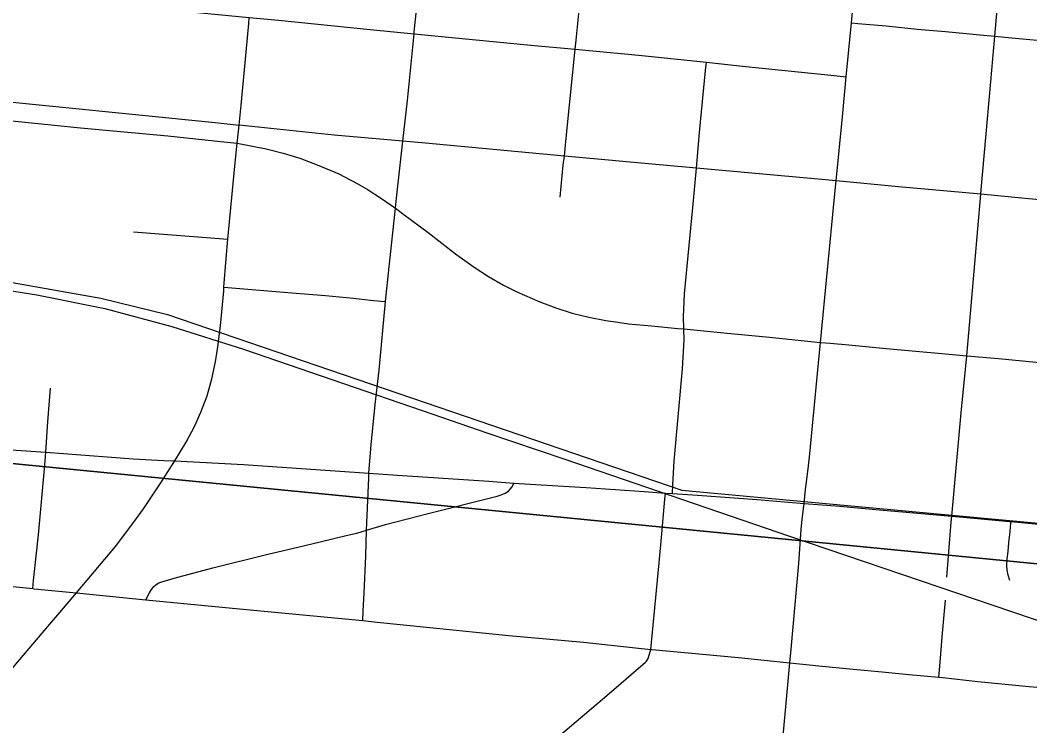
# Model space of a CAD drawing. Extents: x 0 to 34, y 0 to 22.
# Drawn here: x 8.075 to 8.619, y 19.478 to 19.859 of the extents above; entities that cross this region are included whole.
import ezdxf

# ---------------------------------------------------------------- set-up
doc = ezdxf.new("R2010")
doc.units = 0
for name, color, linetype in [('GM_X_City_Street', 7, 'Continuous'), ('GM_X_Corporation', 7, 'Continuous'), ('GM_X_County_Road', 7, 'Continuous'), ('GM_X_Rail_Line', 7, 'Continuous'), ('GM_X_State_Route', 7, 'Continuous'), ('GM_X_US_Route', 7, 'Continuous')]:
    doc.layers.add(name, color=color, linetype=linetype)

msp = doc.modelspace()

# ---------------------------------------------------------------- linework, layer by layer
at = {"layer": 'GM_X_City_Street'}
msp.add_line((8.13607, 19.74498), (8.18704, 19.74106), dxfattribs=at)
for points in [[(8.26308, 19.61471), (8.26422, 19.63015), (8.26641, 19.65182), (8.26848, 19.67036), (8.27202, 19.70743), (8.27393, 19.72612), (8.27729, 19.75778), (8.27786, 19.76325), (8.28137, 19.79395), (8.28386, 19.8158), (8.28736, 19.85178), (8.28746, 19.85299), (8.29378, 19.91172), (8.29524, 19.92516), (8.29839, 19.95501), (8.30294, 19.99463), (8.30587, 20.02011), (8.30633, 20.02432)], [(8.57731, 19.59163), (8.58248, 19.64735), (8.58543, 19.67818), (8.58658, 19.6905), (8.59307, 19.76527), (8.59326, 19.7676), (8.5984, 19.82621), (8.60053, 19.85058), (8.60541, 19.90641), (8.60636, 19.91561), (8.61066, 19.9588), (8.61286, 19.98199), (8.61294, 19.98345), (8.61399, 19.99259), (8.61658, 20.0189), (8.61678, 20.02124)], [(8.4977, 19.59848), (8.49855, 19.60595), (8.49918, 19.61139), (8.50002, 19.61876), (8.50076, 19.62521), (8.50497, 19.66851), (8.5066, 19.68532), (8.51406, 19.76377), (8.51496, 19.77249), (8.51841, 19.80703), (8.52045, 19.82859), (8.5232, 19.85778), (8.52628, 19.89033), (8.52734, 19.902), (8.52927, 19.9231), (8.53105, 19.94298), (8.53354, 19.97188), (8.53482, 19.98675)], [(8.04788, 19.87546), (8.09736, 19.87049), (8.11099, 19.86921), (8.12329, 19.86801), (8.14657, 19.8657), (8.15563, 19.86472), (8.19842, 19.86066), (8.2143, 19.85918), (8.26371, 19.85411), (8.28736, 19.85178), (8.35033, 19.84569), (8.37434, 19.8435), (8.38748, 19.8423), (8.40283, 19.84079), (8.41199, 19.83992), (8.44507, 19.8365), (8.46447, 19.83449), (8.51393, 19.82928), (8.52045, 19.82859)], [(8.36617, 19.76377), (8.36787, 19.7809), (8.36846, 19.78593), (8.36929, 19.7937), (8.3713, 19.81507), (8.37434, 19.8435), (8.37483, 19.8484), (8.37652, 19.86646)], [(8.5232, 19.85778), (8.52665, 19.85748), (8.54201, 19.85615), (8.55862, 19.85444), (8.57395, 19.85305), (8.5945, 19.85109), (8.60053, 19.85058), (8.60784, 19.84991), (8.66422, 19.84461), (8.67912, 19.84327), (8.69783, 19.84157), (8.73197, 19.83858), (8.75987, 19.83543), (8.76532, 19.83476), (8.76995, 19.83419), (8.77723, 19.8333), (8.80117, 19.83089), (8.84042, 19.82758), (8.84939, 19.82678)], [(8.42672, 19.60381), (8.42697, 19.60856), (8.42765, 19.62133), (8.43206, 19.6711), (8.433, 19.68666), (8.43293, 19.6926), (8.43264, 19.69912), (8.43318, 19.71157), (8.43778, 19.75816), (8.43961, 19.77939), (8.44126, 19.79859), (8.44462, 19.83201), (8.44507, 19.8365)], [(8.18487, 19.71515), (8.18905, 19.71481), (8.2214, 19.71216), (8.23969, 19.71065), (8.25472, 19.70922), (8.26384, 19.70817), (8.26944, 19.70766), (8.27202, 19.70743)], [(8.08883, 19.62603), (8.08987, 19.64257), (8.09125, 19.66066)], [(8.08173, 19.55248), (8.08221, 19.55694), (8.08481, 19.58148), (8.08781, 19.61318), (8.08846, 19.62137), (8.08883, 19.62603)], [(8.25971, 19.5352), (8.25999, 19.54043), (8.26051, 19.55009), (8.26137, 19.57022), (8.26172, 19.58394), (8.2619, 19.58791), (8.26297, 19.61225), (8.26308, 19.61471)], [(8.26172, 19.58394), (8.27202, 19.58704), (8.2942, 19.59285), (8.3322, 19.60246), (8.33441, 19.60314), (8.33654, 19.60399), (8.33824, 19.60512), (8.33924, 19.60611), (8.34023, 19.60739), (8.34121, 19.60943)], [(8.41504, 19.51969), (8.41539, 19.52338), (8.41951, 19.56641), (8.42095, 19.58212), (8.42152, 19.58826), (8.42269, 19.60075), (8.423, 19.60407)], [(8.4848, 19.45519), (8.49004, 19.51239), (8.49072, 19.51989), (8.4949, 19.56612), (8.49623, 19.58444), (8.49669, 19.59001), (8.4977, 19.59848)], [(8.57462, 19.55863), (8.57702, 19.58839), (8.57731, 19.59163)], [(8.60872, 19.55686), (8.60775, 19.55969), (8.60721, 19.56264), (8.60701, 19.56492), (8.60728, 19.56867), (8.60754, 19.5711), (8.60793, 19.57445), (8.6082, 19.57748), (8.60852, 19.58024), (8.60885, 19.58307), (8.60912, 19.58603), (8.60935, 19.58865)], [(7.6909, 19.58059), (7.71207, 19.57938), (7.76442, 19.57589), (7.78256, 19.57468), (7.81963, 19.57236), (7.84966, 19.57026), (7.85323, 19.57001), (7.88961, 19.56789), (7.91418, 19.56636), (7.92053, 19.56595), (7.98845, 19.56148), (8.01316, 19.55932), (8.08173, 19.55248), (8.08253, 19.5524), (8.10541, 19.55013)], [(8.14278, 19.54648), (8.14475, 19.55019), (8.1457, 19.55198), (8.14706, 19.55363), (8.14838, 19.55478), (8.14973, 19.55562), (8.15135, 19.55618), (8.15798, 19.55806), (8.17884, 19.56379), (8.20852, 19.57105), (8.2247, 19.57488), (8.23672, 19.57773), (8.25081, 19.58107), (8.25651, 19.58242), (8.26172, 19.58394)], [(8.57036, 19.50466), (8.57092, 19.51057), (8.57244, 19.5284), (8.57392, 19.54627)], [(8.36061, 19.4688), (8.37713, 19.4828), (8.39128, 19.49488), (8.41223, 19.51278), (8.41274, 19.51331), (8.41313, 19.51382), (8.41356, 19.51482), (8.41504, 19.51969)]]:
    msp.add_lwpolyline(points, dxfattribs=at)
at = {"layer": 'GM_X_Corporation'}
for points in [[(8.84939, 19.54367), (8.84939, 20.54888), (8.08658, 20.62681), (8.00052, 19.62676)], [(8.84939, 18.54746), (8.84939, 19.54367), (8.00052, 19.62676), (7.91015, 18.64382)]]:
    msp.add_lwpolyline(points, close=True, dxfattribs=at)
at = {"layer": 'GM_X_County_Road'}
for p, q in [((8.423, 19.60407), (8.42672, 19.60381)), ((8.09638, 19.53955), (8.10541, 19.55013)), ((8.10541, 19.55013), (8.14278, 19.54648)), ((8.08993, 19.53199), (8.09638, 19.53955))]:
    msp.add_line(p, q, dxfattribs=at)
for points in [[(8.19198, 19.7929), (8.193, 19.80249), (8.19412, 19.81343), (8.19692, 19.84203), (8.19823, 19.85749), (8.19842, 19.86066)], [(8.18704, 19.74106), (8.19067, 19.78038), (8.19198, 19.7929)], [(8.18487, 19.71515), (8.18607, 19.73057), (8.18704, 19.74106)], [(8.15844, 19.62141), (8.16441, 19.63147), (8.16907, 19.64028), (8.17245, 19.64773), (8.17575, 19.65645), (8.17838, 19.66568), (8.18033, 19.67482), (8.18159, 19.68295), (8.18304, 19.69421), (8.18473, 19.71326), (8.18487, 19.71515)], [(8.00166, 19.63192), (8.0454, 19.62885), (8.07287, 19.62713), (8.08883, 19.62603)], [(8.08883, 19.62603), (8.09842, 19.62537), (8.13586, 19.62255), (8.15251, 19.6217), (8.15844, 19.62141)], [(8.10541, 19.55013), (8.12645, 19.57517), (8.13572, 19.58762), (8.14155, 19.59546), (8.15086, 19.60959), (8.15432, 19.61505), (8.15844, 19.62141)], [(8.15844, 19.62141), (8.19533, 19.61938), (8.26308, 19.61471)], [(8.26308, 19.61471), (8.27848, 19.61365), (8.32773, 19.61039), (8.34121, 19.60943)], [(8.34121, 19.60943), (8.34975, 19.60888), (8.38026, 19.60697), (8.41151, 19.60485), (8.423, 19.60407)], [(8.42672, 19.60381), (8.44023, 19.60291), (8.47247, 19.60053), (8.4977, 19.59848)], [(8.4977, 19.59848), (8.51705, 19.59692), (8.5383, 19.59493), (8.57731, 19.59163)], [(8.57731, 19.59163), (8.58356, 19.5911), (8.60857, 19.58872), (8.60935, 19.58865)], [(8.60935, 19.58865), (8.63148, 19.58652), (8.6558, 19.58428)], [(8.14278, 19.54648), (8.19329, 19.54155), (8.25971, 19.5352)], [(7.997, 19.40009), (8.02079, 19.43767), (8.03066, 19.45361), (8.04266, 19.47186), (8.04923, 19.48156), (8.06025, 19.49635), (8.06863, 19.50704), (8.08993, 19.53199)], [(8.25971, 19.5352), (8.26744, 19.53446), (8.33855, 19.52728), (8.3788, 19.52358), (8.41504, 19.51969)], [(8.41504, 19.51969), (8.41586, 19.51957), (8.46231, 19.51534), (8.49004, 19.51239)], [(8.49004, 19.51239), (8.50561, 19.51077), (8.52427, 19.50901), (8.53984, 19.50754), (8.55416, 19.50619), (8.57036, 19.50466)], [(8.57036, 19.50466), (8.57257, 19.50445), (8.59134, 19.50244), (8.61916, 19.4997), (8.64804, 19.49712)]]:
    msp.add_lwpolyline(points, dxfattribs=at)
at = {"layer": 'GM_X_Rail_Line'}
for points in [[(6.49404, 19.53075), (6.54586, 19.55038), (6.58368, 19.56862), (6.85677, 19.5953), (7.4786, 19.63746), (7.52247, 19.64761), (7.56455, 19.65381), (7.67346, 19.65135), (7.70398, 19.6675), (7.78072, 19.69476), (7.84922, 19.71332), (7.8975, 19.72324), (7.94081, 19.72696), (7.9728, 19.72642), (8.01023, 19.72509), (8.06456, 19.71873), (8.1184, 19.70918), (8.15442, 19.70042), (8.43186, 19.60569), (8.84939, 19.56695)], [(8.05448, 19.71572), (8.0839, 19.71107), (8.12056, 19.70356), (8.15678, 19.6939), (8.19532, 19.68165), (8.29742, 19.64663), (8.32671, 19.63648), (8.36815, 19.62253), (8.48993, 19.58077), (8.69067, 19.51256)]]:
    msp.add_lwpolyline(points, dxfattribs=at)
at = {"layer": 'GM_X_State_Route'}
for points in [[(8.01784, 19.81018), (8.0492, 19.80708), (8.10743, 19.80106), (8.15451, 19.79681), (8.18481, 19.79366), (8.19198, 19.7929)], [(8.28137, 19.79395), (8.24435, 19.79718), (8.193, 19.80249)], [(8.19198, 19.7929), (8.20756, 19.78981), (8.21676, 19.78753), (8.22579, 19.78475), (8.23522, 19.78123), (8.24683, 19.77633), (8.25667, 19.77116), (8.26259, 19.76771), (8.26934, 19.76344), (8.27729, 19.75778)], [(8.36846, 19.78593), (8.29353, 19.79288), (8.28137, 19.79395)], [(8.43961, 19.77939), (8.42173, 19.78099), (8.36846, 19.78593)], [(8.51496, 19.77249), (8.50525, 19.77341), (8.43961, 19.77939)], [(8.59307, 19.76527), (8.54859, 19.76931), (8.51496, 19.77249)], [(8.67125, 19.75796), (8.61694, 19.76306), (8.59307, 19.76527)], [(8.27729, 19.75778), (8.28194, 19.75442), (8.29492, 19.7446), (8.30968, 19.73315), (8.31974, 19.72592), (8.32751, 19.72091), (8.33559, 19.71625), (8.34249, 19.7128), (8.34693, 19.71083), (8.35522, 19.70726), (8.36389, 19.70399), (8.3727, 19.70118), (8.38166, 19.69888), (8.39073, 19.69711), (8.39734, 19.69621)], [(8.39734, 19.69621), (8.403, 19.69544), (8.4154, 19.6942), (8.42963, 19.69288), (8.43293, 19.6926)], [(8.43293, 19.6926), (8.44179, 19.69174), (8.45627, 19.69038), (8.47727, 19.68843), (8.5066, 19.68532)], [(8.5066, 19.68532), (8.51183, 19.68485), (8.52186, 19.68395), (8.54207, 19.68211), (8.57201, 19.6794), (8.58543, 19.67818)], [(8.58543, 19.67818), (8.60249, 19.67663), (8.6635, 19.67079)]]:
    msp.add_lwpolyline(points, dxfattribs=at)
at = {"layer": 'GM_X_US_Route'}
for points in [[(7.79032, 19.83744), (7.79235, 19.83776), (7.80153, 19.83875), (7.81075, 19.83924), (7.81999, 19.83924), (7.8278, 19.83889), (7.83104, 19.8386), (7.88067, 19.83376), (7.89127, 19.83275), (7.91239, 19.83071), (7.97402, 19.82469), (8.01877, 19.82021), (8.09415, 19.81259), (8.18018, 19.80392), (8.193, 19.80249)], [(8.01784, 19.81018), (8.0492, 19.80708), (8.10743, 19.80106), (8.15451, 19.79681), (8.18481, 19.79366), (8.19198, 19.7929)], [(8.28137, 19.79395), (8.24435, 19.79718), (8.193, 19.80249)], [(8.19198, 19.7929), (8.20756, 19.78981), (8.21676, 19.78753), (8.22579, 19.78475), (8.23522, 19.78123), (8.24683, 19.77633), (8.25667, 19.77116), (8.26259, 19.76771), (8.26934, 19.76344), (8.27729, 19.75778)], [(8.36846, 19.78593), (8.29353, 19.79288), (8.28137, 19.79395)], [(8.43961, 19.77939), (8.42173, 19.78099), (8.36846, 19.78593)], [(8.51496, 19.77249), (8.50525, 19.77341), (8.43961, 19.77939)], [(8.59307, 19.76527), (8.54859, 19.76931), (8.51496, 19.77249)], [(8.67125, 19.75796), (8.61694, 19.76306), (8.59307, 19.76527)], [(8.27729, 19.75778), (8.28194, 19.75442), (8.29492, 19.7446), (8.30968, 19.73315), (8.31974, 19.72592), (8.32751, 19.72091), (8.33559, 19.71625), (8.34249, 19.7128), (8.34693, 19.71083), (8.35522, 19.70726), (8.36389, 19.70399), (8.3727, 19.70118), (8.38166, 19.69888), (8.39073, 19.69711), (8.39734, 19.69621)], [(8.39734, 19.69621), (8.403, 19.69544), (8.4154, 19.6942), (8.42963, 19.69288), (8.43293, 19.6926)], [(8.43293, 19.6926), (8.44179, 19.69174), (8.45627, 19.69038), (8.47727, 19.68843), (8.5066, 19.68532)], [(8.5066, 19.68532), (8.51183, 19.68485), (8.52186, 19.68395), (8.54207, 19.68211), (8.57201, 19.6794), (8.58543, 19.67818)], [(8.58543, 19.67818), (8.60249, 19.67663), (8.6635, 19.67079)]]:
    msp.add_lwpolyline(points, dxfattribs=at)

doc.saveas('drawing.dxf')
